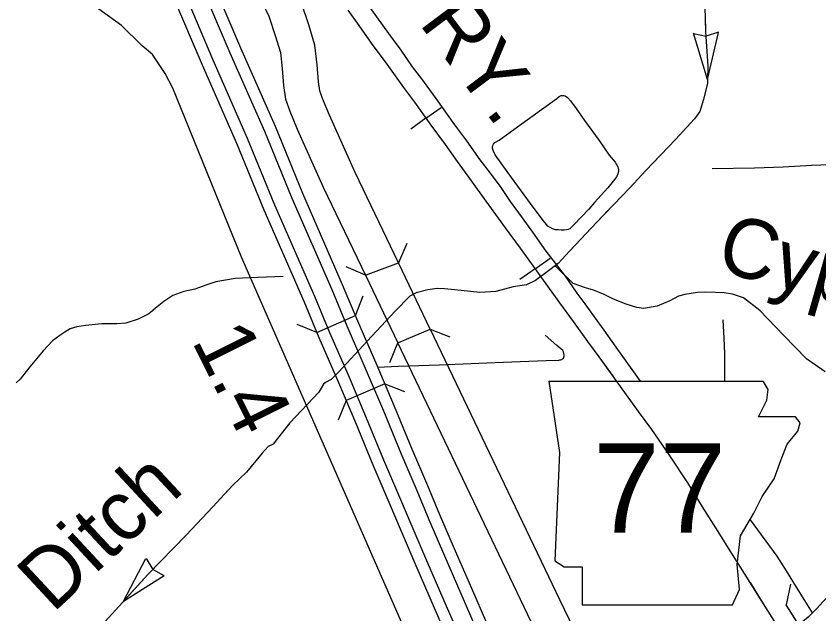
# Model space of a CAD drawing. Extents: x -117616 to 64730, y 54117 to 789866.
# Drawn here: x 62888.1 to 63002.1, y 54758.9 to 54843.9 of the extents above; entities that cross this region are included whole.
import ezdxf

# ---------------------------------------------------------------- set-up
doc = ezdxf.new("R2010")
doc.units = 0
for name, color, linetype in [('10', 7, 'Continuous'), ('15', 7, 'Continuous'), ('21', 7, 'Continuous'), ('27', 7, 'Continuous'), ('33', 7, 'Continuous'), ('34', 7, 'Continuous'), ('35', 7, 'Continuous'), ('36', 7, 'Continuous'), ('37', 7, 'Continuous'), ('40', 7, 'Continuous'), ('43', 7, 'Continuous'), ('48', 7, 'Continuous')]:
    doc.layers.add(name, color=color, linetype=linetype)

msp = doc.modelspace()

# ---------------------------------------------------------------- linework, layer by layer
at = {"layer": '10'}
msp.add_lwpolyline([(63036.05, 54784.82), (63034.44, 54783.64), (63031.56, 54781.7), (63027.28, 54778.62), (63023.41, 54775.95), (63019.93, 54773.45), (63016.51, 54771.07), (63012.44, 54768.29), (63010.62, 54766.99), (63009.23, 54766.06), (63007.94, 54765.14), (63006.85, 54764.34), (63005.82, 54763.5), (63005.01, 54762.84), (63003.83, 54761.8), (63002.65, 54760.68), (63001.83, 54759.75), (63000.57, 54758.5), (62999.24, 54757.38)], dxfattribs=at)
at = {"layer": '15'}
for p, q in [((62937.68, 54807.06), (62942.37, 54808.84)), ((62942.27, 54797.46), (62946.87, 54799.42))]:
    msp.add_line(p, q, dxfattribs=at)
for points in [[(62939.35, 54794.23), (62936.6, 54800.56), (62934.46, 54805.72), (62928.8, 54818.68), (62924.91, 54828.19), (62920, 54839.34), (62915.86, 54849.14), (62912.95, 54854.54), (62910.9, 54857.7), (62908.45, 54861.76), (62906.4, 54865.11), (62905.4, 54866.95), (62904.01, 54869.27), (62902.68, 54871.7), (62901.84, 54873.63), (62900.92, 54875.33), (62900.22, 54876.73), (62898.61, 54880.47), (62895.75, 54886.59), (62894.27, 54890.22)], [(62892.7, 54889.58), (62894.2, 54885.91), (62897.06, 54879.77), (62898.68, 54876.01), (62899.41, 54874.55), (62900.31, 54872.89), (62901.15, 54870.95), (62902.54, 54868.43), (62903.93, 54866.11), (62904.93, 54864.26), (62907, 54860.88), (62909.46, 54856.8), (62911.49, 54853.68), (62914.33, 54848.4), (62918.44, 54838.66), (62923.34, 54827.52), (62927.24, 54818.02), (62932.9, 54805.06), (62935.03, 54799.9), (62937.79, 54793.55)], [(62888.71, 54887.97), (62890.25, 54884.19), (62893.13, 54878.01), (62894.78, 54874.19), (62895.59, 54872.57), (62896.44, 54871), (62897.29, 54869.05), (62898.8, 54866.29), (62900.19, 54863.98), (62901.2, 54862.11), (62903.32, 54858.65), (62905.82, 54854.51), (62907.78, 54851.48), (62910.45, 54846.54), (62914.49, 54836.96), (62919.38, 54825.84), (62923.28, 54816.34), (62928.94, 54803.38), (62931.07, 54798.22), (62933.85, 54791.84)], [(62935.41, 54792.52), (62932.64, 54798.88), (62930.5, 54804.04), (62924.84, 54817.01), (62920.95, 54826.5), (62916.05, 54837.64), (62911.98, 54847.28), (62909.25, 54852.35), (62907.26, 54855.42), (62904.78, 54859.53), (62902.68, 54862.96), (62901.67, 54864.82), (62900.28, 54867.14), (62898.82, 54869.8), (62897.97, 54871.75), (62897.1, 54873.35), (62896.32, 54874.91), (62894.68, 54878.7), (62891.81, 54884.87), (62890.28, 54888.61)], [(62919.75, 54863.33), (62917.93, 54863.07), (62917.09, 54862.93), (62916.34, 54862.78), (62915.48, 54862.57), (62914.56, 54862.31), (62915.42, 54860.82), (62920.31, 54851.03), (62922.93, 54846.04), (62923.98, 54843.86), (62924.88, 54841.15), (62925.61, 54838.72)], [(62930.52, 54839.74), (62929.65, 54842.65), (62928.62, 54845.74), (62927.4, 54848.29), (62924.76, 54853.31), (62919.75, 54863.33)], [(62925.61, 54838.72), (62925.88, 54836.46), (62926.08, 54834.03), (62926.32, 54832.1), (62926.94, 54830.36), (62928.01, 54827.82), (62931.69, 54819.58), (62937.68, 54807.06)], [(62942.37, 54808.84), (62936.23, 54821.68), (62932.6, 54829.8), (62931.6, 54832.17), (62931.21, 54833.26), (62931.05, 54834.55), (62930.85, 54836.96), (62930.52, 54839.74)], [(62946.87, 54799.42), (62942.37, 54808.84)], [(62937.68, 54807.06), (62942.27, 54797.46)], [(62946.87, 54799.42), (62965.25, 54761), (62967.27, 54756.8), (62969.58, 54753.36), (62970.41, 54752.16), (62970.87, 54751.7), (62971.56, 54751.31), (62972.62, 54750.99), (62973.59, 54750.81), (62974.89, 54750.6), (62976.25, 54750.4), (62977.96, 54750.25), (62978.92, 54750.2), (62980.05, 54750.2), (62981.42, 54750.25), (62984.43, 54750.46), (62985.59, 54750.55), (62986.72, 54750.8), (62988.66, 54751.14), (62989.42, 54751.44), (62990.57, 54752), (62994.77, 54754.58)], [(62997.44, 54750.35), (62992.97, 54747.6), (62991.43, 54746.86), (62990.04, 54746.3), (62987.68, 54745.89), (62986.33, 54745.6), (62984.8, 54745.47), (62981.69, 54745.26), (62980.15, 54745.2), (62978.8, 54745.2), (62977.61, 54745.26), (62975.66, 54745.43), (62974.13, 54745.66), (62972.73, 54745.88), (62971.44, 54746.13), (62969.6, 54746.67), (62967.82, 54747.68), (62966.56, 54748.94), (62965.45, 54750.54), (62962.92, 54754.31), (62960.74, 54758.84), (62942.27, 54797.46)], [(62962.03, 54741.58), (62958.3, 54749.99), (62954.92, 54757.63), (62952.81, 54762.54), (62950.48, 54767.88), (62948.28, 54773.03), (62946.54, 54777.17), (62944.27, 54782.44), (62941.82, 54788.44), (62939.35, 54794.23)], [(62937.79, 54793.55), (62940.25, 54787.79), (62942.71, 54781.78), (62944.97, 54776.5), (62946.71, 54772.36), (62948.92, 54767.21), (62951.25, 54761.86), (62953.36, 54756.95), (62956.74, 54749.3), (62960.48, 54740.89), (62962.03, 54741.58)], [(62958.11, 54739.82), (62954.37, 54748.25), (62950.98, 54755.91), (62948.86, 54760.83), (62946.53, 54766.18), (62944.32, 54771.35), (62942.58, 54775.49), (62940.31, 54780.78), (62937.85, 54786.78), (62935.41, 54792.52)], [(62933.85, 54791.84), (62936.28, 54786.13), (62938.74, 54780.12), (62941.02, 54774.82), (62942.75, 54770.69), (62944.97, 54765.51), (62947.3, 54760.15), (62949.42, 54755.23), (62952.81, 54747.56), (62956.56, 54739.12), (62958.11, 54739.82)]]:
    msp.add_lwpolyline(points, dxfattribs=at)
at = {"layer": '21'}
for p, q in [((62963.73, 54792.04), (62965.26, 54781.89)), ((62994.86, 54790.85), (62994.16, 54792.02)), ((62994.69, 54789.33), (62994.86, 54790.85)), ((62993.51, 54786.96), (62994.69, 54789.33)), ((62998.75, 54786.96), (62993.51, 54786.96)), ((62999.43, 54786.12), (62998.75, 54786.96)), ((62999.09, 54784.93), (62999.43, 54786.12)), ((62997.57, 54783.07), (62999.09, 54784.93)), ((62996.72, 54780.87), (62997.57, 54783.07)), ((62965.26, 54781.89), (62964.58, 54766.49)), ((62995.71, 54778.16), (62996.72, 54780.87)), ((62994.02, 54775.63), (62995.71, 54778.16)), ((62992.83, 54773.26), (62994.02, 54775.63)), ((62990.97, 54770.04), (62992.83, 54773.26)), ((62990.46, 54765.98), (62990.97, 54770.04)), ((62964.58, 54766.49), (62965.93, 54765.65)), ((62990.8, 54762.43), (62990.46, 54765.98)), ((62965.93, 54765.65), (62968.47, 54765.65)), ((62968.47, 54765.65), (62968.47, 54760.23)), ((62989.79, 54760.23), (62990.8, 54762.43)), ((62968.47, 54760.23), (62989.79, 54760.23))]:
    msp.add_line(p, q, dxfattribs=at)
msp.add_lwpolyline([(62963.73, 54792.04), (62994.16, 54792.02)], dxfattribs=at)
at = {"layer": '27'}
msp.add_lwpolyline([(62942.99, 54757.37), (62920.11, 54809.64), (62910.33, 54833.66), (62909.24, 54835.72), (62907.47, 54838.43), (62906, 54839.67), (62903.07, 54842.53), (62897.81, 54846.41)], dxfattribs=at)
at = {"layer": '33'}
for points in [[(62937.59, 54846.11), (62939.26, 54843.78), (62940.99, 54841.41), (62942.72, 54839.03), (62944.34, 54836.69), (62945.64, 54834.98), (62947.68, 54832.17), (62950.35, 54828.46), (62952.05, 54826.16), (62953.96, 54823.46), (62955.4, 54821.55), (62956.92, 54819.53), (62958.23, 54817.57), (62959.94, 54815.22), (62961.41, 54813.2), (62963.33, 54810.5), (62964.96, 54808.35), (62966.04, 54806.95), (62966.58, 54806.17), (62967.7, 54804.52), (62968.85, 54803.02), (62970.15, 54801.15), (62971.55, 54799.26), (62973.26, 54796.86), (62976.7, 54792.03)], [(63001.18, 54759.1), (63000.47, 54760.24), (62998.5, 54763.35), (62997.48, 54765.06), (62996.14, 54767.16), (62992.36, 54772.31)]]:
    msp.add_lwpolyline(points, dxfattribs=at)
at = {"layer": '34'}
for points in [[(63039.38, 54824.27), (63037.72, 54824.2), (63032.26, 54823.92), (63023.27, 54823.55), (63014.01, 54823.14), (63004.98, 54822.8), (63001.04, 54822.65), (62997.02, 54822.43), (62992.94, 54822.26), (62986.94, 54822.17)], [(62988.72, 54792.02), (62988.74, 54795.97), (62988.61, 54798.11), (62988.5, 54800.74)], [(62939.45, 54794.01), (62942.32, 54794.13), (62948.22, 54794.33), (62954.94, 54794.64), (62959.64, 54794.83), (62963.36, 54794.96), (62965.15, 54795.02), (62965.29, 54795.03), (62965.41, 54795.05), (62965.56, 54795.12), (62965.69, 54795.21), (62965.8, 54795.31), (62965.87, 54795.42), (62965.9, 54795.56), (62965.89, 54795.75), (62965.87, 54795.94), (62965.8, 54796.2), (62965.71, 54796.36), (62965.44, 54796.63), (62964.86, 54797.11), (62963.19, 54798.54)]]:
    msp.add_lwpolyline(points, dxfattribs=at)
at = {"layer": '35'}
for points in [[(62973.07, 54820.69), (62972.11, 54819.47), (62970.2, 54817.41), (62969.42, 54816.47), (62967.29, 54814.24), (62966.73, 54813.68), (62966.47, 54813.59), (62966.25, 54813.5), (62965.91, 54813.46), (62965.5, 54813.46), (62965.06, 54813.5), (62964.7, 54813.52), (62964.25, 54813.64), (62963.61, 54814.06), (62962.78, 54815.02), (62961.14, 54817.25), (62958.42, 54820.94), (62956.11, 54824.2), (62955.84, 54824.81), (62955.75, 54825.07), (62955.75, 54825.28), (62955.8, 54825.52), (62955.87, 54825.7), (62956.06, 54825.92), (62956.67, 54826.28), (62959.8, 54828.54), (62962.67, 54830.64), (62964.88, 54832.2), (62965.19, 54832.45), (62965.5, 54832.59), (62965.71, 54832.63), (62965.84, 54832.63), (62966.04, 54832.56), (62966.38, 54832.3), (62966.83, 54831.87), (62967.61, 54830.77), (62968.8, 54829.06), (62970.88, 54826.21), (62972.31, 54824.14), (62973.14, 54823.13), (62973.51, 54822.48), (62973.61, 54822.06), (62973.61, 54821.83), (62973.54, 54821.46), (62973.4, 54821.12), (62973.07, 54820.69)], [(63002.98, 54793.33), (63000.32, 54795.18), (62997.09, 54798.51), (62993.71, 54802.04), (62991.36, 54803.84), (62989.82, 54804.4), (62988.64, 54804.55), (62987.42, 54804.6), (62985.93, 54804.66), (62984.85, 54804.6), (62983.06, 54804.35), (62982.14, 54804.09), (62980.91, 54803.43), (62979.12, 54802.66), (62977.17, 54802.35), (62976.25, 54802.5), (62974.72, 54802.96), (62972.92, 54803.68), (62971.49, 54804.4), (62970.06, 54804.96), (62968.93, 54805.27), (62967.19, 54805.89), (62964.62, 54808.43)], [(62926.01, 54806.87), (62921.29, 54806.71), (62919.19, 54806.63), (62917.81, 54806.39), (62916.43, 54806.12), (62915.17, 54805.72), (62913.47, 54805.09), (62911.93, 54804.77), (62910.35, 54804.18), (62909.05, 54803.35), (62908.14, 54802.56), (62906.96, 54801.57), (62905.42, 54800.82), (62903.68, 54800.27), (62902.38, 54800.15), (62900.25, 54800.15), (62897.96, 54799.95), (62896.73, 54799.75), (62895.78, 54799.44), (62894.99, 54799), (62894.28, 54798.53), (62893.26, 54797.74), (62891.92, 54796.32), (62890.06, 54794.07), (62888.68, 54792.29)], [(62888.08, 54791.77), (62888.68, 54792.29)]]:
    msp.add_lwpolyline(points, dxfattribs=at)
at = {"layer": '36'}
for p, q in [((62936.27, 54801.35), (62937.37, 54804.14)), ((62930.77, 54798.95), (62936.27, 54801.35)), ((62930.77, 54798.95), (62927.98, 54800.05)), ((62940.44, 54791.66), (62934.94, 54789.26)), ((62940.44, 54791.66), (62943.23, 54790.56)), ((62934.94, 54789.26), (62933.84, 54786.47))]:
    msp.add_line(p, q, dxfattribs=at)
at = {"layer": '37'}
for points in [[(62943.59, 54811.58), (62942.37, 54808.84)], [(62937.7, 54807.06), (62934.96, 54808.28)], [(62946.87, 54799.42), (62949.66, 54798.3)], [(62941.15, 54794.68), (62942.27, 54797.46)], [(62998.05, 54763.18), (62997.43, 54760.24)]]:
    msp.add_lwpolyline(points, dxfattribs=at)
at = {"layer": '40'}
for p, q in [((62946.29, 54829.37), (62948.44, 54830.92)), ((62946.29, 54829.37), (62944.15, 54827.83)), ((62961.77, 54807.99), (62963.93, 54809.51)), ((62961.77, 54807.99), (62959.61, 54806.47))]:
    msp.add_line(p, q, dxfattribs=at)
for points in [[(62935.18, 54844.73), (62936.75, 54842.53), (62938.51, 54840.05), (62940.71, 54837.07), (62943.1, 54833.74), (62944.64, 54831.67), (62947, 54828.39), (62949.01, 54825.65), (62950.73, 54823.21), (62952.24, 54821.16), (62954.18, 54818.44), (62957.53, 54813.82), (62959.65, 54810.93), (62961.5, 54808.37), (62962.69, 54806.69), (62965.26, 54803.14), (62967.19, 54800.49), (62969.24, 54797.67), (62970.83, 54795.47), (62973.88, 54791.26), (62976.43, 54787.73), (62978.29, 54785.17), (62980.82, 54781.53), (62983.4, 54777.58), (62985.5, 54774.18), (62987.75, 54770.66), (62989.21, 54768.3), (62991.49, 54764.7), (62994.19, 54760.38), (62996.06, 54757.39)], [(62935.18, 54844.73), (62936.75, 54842.53), (62938.51, 54840.05), (62940.71, 54837.07), (62943.1, 54833.74), (62944.64, 54831.67), (62947, 54828.39), (62949.01, 54825.65), (62950.73, 54823.21), (62952.24, 54821.16), (62954.18, 54818.44), (62957.53, 54813.82), (62959.65, 54810.93), (62961.5, 54808.37), (62962.69, 54806.69), (62965.26, 54803.14), (62967.19, 54800.49), (62969.24, 54797.67), (62970.83, 54795.47), (62972.86, 54792.66)], [(62992.3, 54763.4), (62994.19, 54760.38), (62996.06, 54757.39), (62997.72, 54754.64), (62999.02, 54752.62), (63000.33, 54750.63)], [(63016.51, 54730.24), (63012.58, 54736.32), (62997.43, 54760.24)]]:
    msp.add_lwpolyline(points, dxfattribs=at)
at = {"layer": '43'}
for p, q in [((62984.26, 54841.43), (62986.05, 54841.03)), ((62986.26, 54834.88), (62984.28, 54841.45)), ((62987.81, 54841.59), (62986.07, 54841.04)), ((62986.26, 54834.88), (62987.83, 54841.56)), ((62903.33, 54760.75), (62906.5, 54766.84)), ((62906.57, 54766.84), (62907.5, 54765.28)), ((62909.12, 54764.37), (62907.52, 54765.26)), ((62903.33, 54760.75), (62909.12, 54764.43))]:
    msp.add_line(p, q, dxfattribs=at)
for points in [[(62985.72, 54850.46), (62985.99, 54841.72), (62986.29, 54836.78), (62986.25, 54834.36), (62985.69, 54832.04), (62985.16, 54830.35), (62984.43, 54829.29), (62981.72, 54826.35), (62977.52, 54821.97), (62975.23, 54819.49), (62970.56, 54814.62), (62966.69, 54810.51), (62965.07, 54808.72), (62963.48, 54807.56), (62961.83, 54806.31), (62960.57, 54805.71), (62958.68, 54805.44), (62956.2, 54804.75), (62953.92, 54804.62), (62951.27, 54804.88), (62948.92, 54805.15), (62947.89, 54805.18), (62946.57, 54805.01), (62944.88, 54804.58), (62944.02, 54804.12), (62941.9, 54801.97), (62937.93, 54797.69), (62933.93, 54793.35), (62932.83, 54792.26), (62932.04, 54791.83), (62931.74, 54791.6), (62931.08, 54790.47), (62926.98, 54786.1), (62925.19, 54783.88), (62924.59, 54783.08), (62923.86, 54782.72), (62923.05, 54781.81), (62920.8, 54779.08), (62918.82, 54777.2), (62916.03, 54774.15), (62912.23, 54770.13), (62906.82, 54764.55), (62903.18, 54760.59), (62899.7, 54756.73)], [(62985.96, 54842.79), (62985.99, 54841.72), (62986.16, 54838.84)], [(62986.16, 54838.84), (62986.29, 54836.78), (62986.26, 54834.88)], [(62985.75, 54832.3), (62985.69, 54832.04), (62985.16, 54830.35), (62984.43, 54829.29), (62981.72, 54826.35), (62981.31, 54825.92)], [(62979.48, 54824.02), (62977.52, 54821.97), (62975.23, 54819.49), (62974.05, 54818.25)], [(62972.22, 54816.35), (62970.56, 54814.62), (62966.77, 54810.6)], [(62944.99, 54804.61), (62944.88, 54804.58), (62944.5, 54804.38)], [(62933.41, 54792.84), (62932.83, 54792.26), (62932.04, 54791.83), (62931.89, 54791.72)], [(62930.3, 54789.64), (62926.98, 54786.1), (62925.19, 54783.88), (62925.06, 54783.71)], [(62923.16, 54781.94), (62923.05, 54781.81), (62920.8, 54779.08), (62918.82, 54777.2), (62917.82, 54776.11)], [(62916.04, 54774.16), (62916.03, 54774.15), (62912.23, 54770.13), (62910.58, 54768.43)], [(62908.74, 54766.53), (62906.82, 54764.55), (62903.33, 54760.75)]]:
    msp.add_lwpolyline(points, dxfattribs=at)

# ---------------------------------------------------------------- texts
at = {"layer": '21'}
msp.add_text('77', height=12.672, dxfattribs=at).set_placement((62970.03, 54770.5))
at = {"layer": '35'}
msp.add_text('Cypress', height=8.448, rotation=344.039, dxfattribs=at).set_placement((62987.21, 54807.92))
at = {"layer": '40'}
msp.add_text('RY.', height=8.448, rotation=306.8451, dxfattribs=at).set_placement((62945.19, 54842.9))
at = {"layer": '43'}
msp.add_text('Ditch', height=8.448, rotation=42.8774, dxfattribs=at).set_placement((62893.28, 54758.96))
at = {"layer": '48'}
msp.add_text('1.4', height=8.448, rotation=296.545, dxfattribs=at).set_placement((62912.96, 54797.76))

doc.saveas('drawing.dxf')
